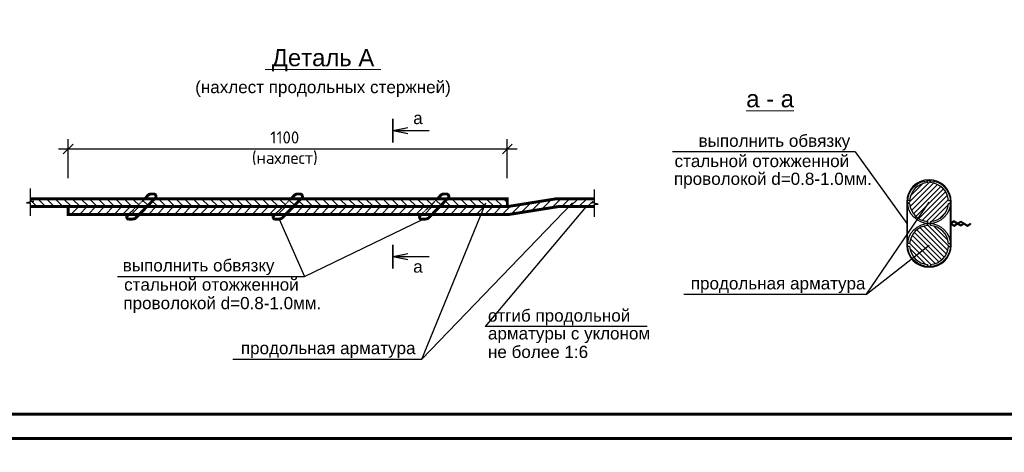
# Model space of a CAD drawing. Header units: millimetres. Extents: x 2063114 to 14983986, y -126020516 to 213791.
# Tile 561 of 656: x 2323286 to 2343467, y -341973 to -333107. Entities that reach past the tile are written whole.
import ezdxf
from ezdxf.enums import TextEntityAlignment as Align

# ---------------------------------------------------------------- set-up
doc = ezdxf.new("R2010")
doc.units = ezdxf.units.MM
doc.linetypes.add('HIDDEN', pattern=[0.375, 0.25, -0.125])
doc.layers.get('Defpoints').update_dxf_attribs({"color": 6, "lineweight": 35})
for name, color, linetype, lineweight in [('007-Extension', 32, 'Continuous', 15), ('RRRштриховка', 254, 'Continuous', 0), ('РАЗМЕР АР', 150, 'Continuous', 20)]:
    doc.layers.add(name, color=color, linetype=linetype, lineweight=lineweight)
doc.layers.add('_print', color=6, linetype='Continuous', lineweight=60, plot=False)
doc.styles.get("Standard").update_dxf_attribs({"font": 'arial.ttf'})
doc.dimstyles.new('STANDARD$0', dxfattribs={"dimtxt": 250, "dimasz": 200, "dimexe": 200, "dimexo": 300, "dimgap": 100, "dimtad": 1, "dimdec": 0, "dimzin": 1, "dimdsep": 46, "dimtxsty": 'Standard', "dimblk1": 'OBLIQUE', "dimblk2": 'OBLIQUE', "dimsah": 1, "dimcen": 2.5, "dimdle": 200, "dimadec": 0, "dimazin": 0, "dimtfac": 1, "dimtdec": 0, "dimtmove": 0, "dimatfit": 3, "dimldrblk": 'OBLIQUE', "dimfxl": 600, "dimfxlon": 1, "dimtolj": 1, "dimtzin": 1, "dimarcsym": 0})

# ---------------------------------------------------------------- blocks, each defined once
blk = doc.blocks.new('_Oblique')
at = {"color": 0, "linetype": 'ByBlock', "lineweight": -2}
blk.add_line((-0.5, -0.5), (0.5, 0.5), dxfattribs=at)
blk = doc.blocks.new('*D2017')
at = {"layer": 'Defpoints', "color": 0, "lineweight": 30, "transparency": 16777216}
for p in [(2324280, -335758), (2324280, -336778), (2333280, -336778)]:
    blk.add_point(p, dxfattribs=at)
at = {"layer": 'РАЗМЕР АР', "color": 0, "lineweight": -2, "transparency": 16777216}
for p, q in [((2324280, -336358), (2324280, -335558)), ((2333280, -336358), (2333280, -335558)), ((2333480, -335758), (2324080, -335758))]:
    blk.add_line(p, q, dxfattribs=at)
at = {"layer": 'РАЗМЕР АР', "color": 0, "lineweight": -2, "transparency": 16777216, "xscale": 200, "yscale": 200, "zscale": 200, "rotation": 180}
blk.add_blockref('_Oblique', (2324280, -335758), dxfattribs=at)
at = {"layer": 'РАЗМЕР АР', "color": 0, "lineweight": -2, "transparency": 16777216, "xscale": 200, "yscale": 200, "zscale": 200}
blk.add_blockref('_Oblique', (2333280, -335758), dxfattribs=at)
at = {"layer": 'РАЗМЕР АР', "color": 0, "transparency": 16777216, "insert": (2328720, -335741), "char_height": 250, "attachment_point": 5}
blk.add_mtext('\\A1;{\\fISOCPEUR|b0|i0|c204|p34;1100\\P(нахлест)}', dxfattribs=at)
blk = doc.blocks.new('*U1595')
at = {"color": 0, "ltscale": 25}
blk.add_lwpolyline([(-59400, 42000), (0, 42000), (0, 0), (-59400, 0)], close=True, dxfattribs=at)
at = {"color": 0, "lineweight": 60, "ltscale": 25}
blk.add_lwpolyline([(-57400, 41500), (-500, 41500), (-500, 500), (-57400, 500)], close=True, dxfattribs=at)
blk = doc.blocks.new('*U1594')
at = {"color": 0, "ltscale": 25}
blk.add_lwpolyline([(-59400, 42000), (0, 42000), (0, 0), (-59400, 0)], close=True, dxfattribs=at)

msp = doc.modelspace()

# ---------------------------------------------------------------- hatches: boundary and pattern name
h = msp.add_hatch(color=0)
h.paths.add_polyline_path([(2331244.6712, -335318.88677), (2330935.2962, -335380.76177), (2331151.8587, -335380.76177)])
h.paths.add_polyline_path([(2331151.8587, -335380.76177), (2330935.2962, -335380.76177), (2331244.6712, -335442.63677)])
h = msp.add_hatch(color=0)
h.paths.add_polyline_path([(2331244.6712, -338024.76384), (2330935.2962, -337962.88884), (2331151.8587, -337962.88884)])
h.paths.add_polyline_path([(2331151.8587, -337962.88884), (2330935.2962, -337962.88884), (2331244.6712, -337901.01384)])
at = {"layer": 'RRRштриховка', "ltscale": 1.5}
h = msp.add_hatch(dxfattribs=at)
h.set_pattern_fill('ANSI31', color=0, scale=600, style=0)
h.set_pattern_definition([(45, (2245802.3, -1064081.83), (-53.0330086, 53.0330086), [])])
h.paths.add_polyline_path([(2341954.14755, -337283.39043), (2341954.14755, -337243.28776, 0.370891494), (2342323.02096, -336874.41434), (2342363.12363, -336874.41434, 0.0341306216), (2342363.12363, -336814.41434), (2342323.02096, -336814.41434, 0.370891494), (2341954.14755, -336445.54093), (2341954.14755, -336405.43826, 0.0170603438), (2341924.14755, -336404.41434, 0.0170603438), (2341894.14755, -336405.43826), (2341894.14755, -336445.54093, 0.370891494), (2341525.27414, -336814.41434), (2341485.17147, -336814.41434, 0.0341306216), (2341485.17147, -336874.41434), (2341525.27414, -336874.41434, 0.370891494), (2341894.14755, -337243.28776), (2341894.14755, -337283.39043, 0.0170603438), (2341924.14755, -337284.41434, 0.0170603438)])
h = msp.add_hatch(dxfattribs=at)
h.set_pattern_fill('ANSI31', color=0, scale=1000, angle=180, style=0)
h.set_pattern_definition([(135, (2025933.86, -406220.02), (88.38835, 88.38835), [])])
h.paths.add_polyline_path([(2332840.96949, -336857.79667), (2332473.66276, -336857.79667), (2332552.64224, -336777.79667), (2332808.15425, -336777.79667)])
h.paths.add_polyline_path([(2333280.15267, -336937.79667), (2332394.68329, -336937.79667), (2332473.66276, -336857.79667), (2333280.15267, -336857.79667)])
h.paths.add_polyline_path([(2333280.15267, -336857.79667), (2332840.96949, -336857.79667), (2332808.15425, -336777.79667), (2333280.15267, -336777.79667)])
h.paths.add_polyline_path([(2332268.24994, -336857.79667), (2329473.66276, -336857.79667), (2329552.64224, -336777.79667), (2332352.97658, -336777.79667)])
h.paths.add_polyline_path([(2332183.52329, -336937.79667), (2329394.68329, -336937.79667), (2329473.66276, -336857.79667), (2332268.24994, -336857.79667)])
h.paths.add_polyline_path([(2332394.68329, -336937.79667), (2332183.52329, -336937.79667), (2332268.24994, -336857.79667), (2332473.66276, -336857.79667)])
h.paths.add_polyline_path([(2332473.66276, -336857.79667), (2332268.24994, -336857.79667), (2332352.97658, -336777.79667), (2332552.64224, -336777.79667)])
h.paths.add_polyline_path([(2329394.68329, -336937.79667), (2329183.52329, -336937.79667), (2329268.24994, -336857.79667), (2329473.66276, -336857.79667)])
h.paths.add_polyline_path([(2329473.66276, -336857.79667), (2329268.24994, -336857.79667), (2329352.97658, -336777.79667), (2329552.64224, -336777.79667)])
h.paths.add_polyline_path([(2326183.52329, -336937.79667), (2324280.15267, -336937.79667), (2323512.12409, -336937.79667), (2323512.12409, -336877.08502), (2323587.12409, -336877.08502), (2323504.45973, -336857.79667), (2326268.24994, -336857.79667)])
h.paths.add_polyline_path([(2326268.24994, -336857.79667), (2323504.45973, -336857.79667), (2323437.12409, -336842.08502), (2323512.12409, -336842.08502), (2323512.12409, -336777.79667), (2326352.97658, -336777.79667)])
h.paths.add_polyline_path([(2329183.52329, -336937.79667), (2326394.68329, -336937.79667), (2326473.66276, -336857.79667), (2329268.24994, -336857.79667)])
h.paths.add_polyline_path([(2329268.24994, -336857.79667), (2326473.66276, -336857.79667), (2326552.64224, -336777.79667), (2329352.97658, -336777.79667)])
h.paths.add_polyline_path([(2326394.68329, -336937.79667), (2326183.52329, -336937.79667), (2326268.24994, -336857.79667), (2326473.66276, -336857.79667)])
h.paths.add_polyline_path([(2326473.66276, -336857.79667), (2326268.24994, -336857.79667), (2326352.97658, -336777.79667), (2326552.64224, -336777.79667)])
h = msp.add_hatch(dxfattribs=at)
h.set_pattern_fill('ANSI31', color=0, scale=1000, angle=90, style=0)
h.set_pattern_definition([(225, (2025933.86, -406220.02), (-88.38835, 88.38835), [])])
h.paths.add_polyline_path([(2329014.07, -337097.79667), (2326236.72433, -337097.79667), (2326394.68329, -336937.79667), (2329183.52329, -336937.79667)])
h.paths.add_polyline_path([(2332014.07, -337097.79667), (2329236.72433, -337097.79667), (2329394.68329, -336937.79667), (2332183.52329, -336937.79667)])
h.paths.add_polyline_path([(2326014.07, -337097.79667), (2324280.15267, -337097.79667), (2324280.15267, -336937.79667), (2326183.52329, -336937.79667)])
h.paths.add_polyline_path([(2326236.72433, -337097.79667), (2326014.07, -337097.79667), (2326183.52329, -336937.79667), (2326394.68329, -336937.79667)])
h.paths.add_polyline_path([(2329236.72433, -337097.79667), (2329014.07, -337097.79667), (2329183.52329, -336937.79667), (2329394.68329, -336937.79667)])
h.paths.add_polyline_path([(2332236.72433, -337097.79667), (2332014.07, -337097.79667), (2332183.52329, -336937.79667), (2332394.68329, -336937.79667)])
h.paths.add_polyline_path([(2334616.6261, -336857.79667), (2333780.15267, -336857.79667), (2334280.15267, -336777.79667), (2334539.46846, -336777.79667)])
h.paths.add_polyline_path([(2335101.73237, -336857.79667), (2334616.6261, -336857.79667), (2334539.46846, -336777.79667), (2335065.30907, -336777.79667), (2335065.30907, -336802.08502), (2334990.30907, -336802.08502)])
h.paths.add_polyline_path([(2335065.30907, -336937.79667), (2334320.15267, -336937.79667), (2333320.15267, -337097.79667), (2332236.72433, -337097.79667), (2332394.68329, -336937.79667), (2333280.15267, -336937.79667), (2333780.15267, -336857.79667), (2335101.73237, -336857.79667), (2335140.30907, -336877.08502), (2335065.30907, -336877.08502)])
h = msp.add_hatch(dxfattribs=at)
h.set_pattern_fill('ANSI31', color=0, scale=600, angle=-90, style=0)
h.set_pattern_definition([(315, (2101619.53, -2178477.83), (53.0330086, 53.0330086), [])])
h.paths.add_polyline_path([(2341954.14755, -338163.39043), (2341954.14755, -338123.28776, 0.370891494), (2342323.02096, -337754.41434), (2342363.12363, -337754.41434, 0.0341306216), (2342363.12363, -337694.41434), (2342323.02096, -337694.41434, 0.370891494), (2341954.14755, -337325.54093), (2341954.14755, -337285.43826, 0.0170603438), (2341924.14755, -337284.41434, 0.0170603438), (2341894.14755, -337285.43826), (2341894.14755, -337325.54093, 0.370891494), (2341525.27414, -337694.41434), (2341485.17147, -337694.41434, 0.0341306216), (2341485.17147, -337754.41434), (2341525.27414, -337754.41434, 0.370891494), (2341894.14755, -338123.28776), (2341894.14755, -338163.39043, 0.0170603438), (2341924.14755, -338164.41434, 0.0170603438)])

# ---------------------------------------------------------------- linework, layer by layer
at = {"color": 0, "const_width": 30.9375}
for points in [[(2330935.2962, -335133.26177), (2330935.2962, -335628.26177)], [(2330935.2962, -338210.38884), (2330935.2962, -337715.38884)]]:
    msp.add_lwpolyline(points, dxfattribs=at)
at = {"color": 0}
for points in [[(2330935.2962, -335380.76177), (2331244.6712, -335318.88677)], [(2330935.2962, -335380.76177), (2331677.7962, -335380.76177)], [(2330935.2962, -335380.76177), (2331244.6712, -335442.63677)], [(2340408.90212, -335812.76636), (2336668.25834, -335812.76636)], [(2323498.22742, -336567.79667), (2323498.22742, -336828.50832), (2323573.22742, -336828.50832), (2323423.22742, -336863.50832), (2323498.22742, -336863.50832), (2323498.22742, -337127.79667)], [(2335065.30907, -337147.79667), (2335065.30907, -336887.08502), (2335140.30907, -336887.08502), (2334990.30907, -336852.08502), (2335065.30907, -336852.08502), (2335065.30907, -336587.79667)], [(2328605.24242, -337193.60586), (2329126.32004, -338366.52522), (2331557.40993, -337193.60586)], [(2340642.59831, -338734.44195), (2341924.14755, -337724.41434)], [(2330935.2962, -337962.88884), (2331244.6712, -337901.01384)], [(2330935.2962, -337962.88884), (2331677.7962, -337962.88884)], [(2330935.2962, -337962.88884), (2331244.6712, -338024.76384)], [(2325287.68954, -338366.52522), (2329126.32004, -338366.52522)], [(2336899.32584, -338734.44195), (2340642.59831, -338734.44195)], [(2336150.09916, -339394.87479), (2332829.29058, -339394.87479)], [(2327655.50184, -340061.33414), (2331526.90866, -340061.33414)]]:
    msp.add_lwpolyline(points, dxfattribs=at)
at = {"color": 0, "ltscale": 1.5}
for points in [[(2340408.90212, -335812.76636), (2341468.14755, -337284.41434)], [(2341894.14755, -336445.54093), (2341894.14755, -336405.43826)], [(2341954.14755, -336445.54093), (2341954.14755, -336405.43826)], [(2331526.90866, -340061.33414), (2332841.01865, -336857.67683)], [(2331526.90866, -340061.33414), (2334615.13234, -336859.34546)], [(2334894.3239, -336937.79667), (2332829.29058, -339394.87479)], [(2340642.59831, -338734.44195), (2341924.14755, -336844.41434)], [(2341484.14755, -337724.41434), (2341484.14755, -336844.41434)], [(2341525.27414, -336814.41434), (2341485.17147, -336814.41434)], [(2341525.27414, -336874.41434), (2341485.17147, -336874.41434)], [(2342323.02096, -336814.41434), (2342363.12363, -336814.41434)], [(2342323.02096, -336874.41434), (2342363.12363, -336874.41434)], [(2342364.14755, -337724.41434), (2342364.14755, -336844.41434)], [(2341894.14755, -337243.28776), (2341894.14755, -337283.39043)], [(2341894.14755, -337325.54093), (2341894.14755, -337285.43826)], [(2341954.14755, -337243.28776), (2341954.14755, -337283.39043)], [(2341954.14755, -337325.54093), (2341954.14755, -337285.43826)], [(2342435.55457, -337231.48717), (2342364.14755, -337274.33138)], [(2342364.14755, -337274.33138), (2342435.55457, -337231.48717), (2342573.03528, -337313.97559), (2342624.01056, -337283.39043)], [(2342380.14755, -337283.39043), (2342435.55457, -337250.14621), (2342573.03528, -337332.63464), (2342639.55977, -337292.71995)], [(2342380.14755, -337283.39043), (2342435.55457, -337316.63464), (2342490.96159, -337283.39043)], [(2342380.14755, -337302.04947), (2342435.55457, -337335.29368), (2342506.5108, -337292.71995)], [(2342506.5108, -337274.0609), (2342573.03528, -337234.14621), (2342710.516, -337316.63464), (2342765.92302, -337283.39043)], [(2342522.06, -337283.39043), (2342573.03528, -337252.80526), (2342710.516, -337335.29368), (2342781.47222, -337292.71995)], [(2342765.92302, -337283.39043), (2342781.47222, -337292.71995)], [(2341525.27414, -337694.41434), (2341485.17147, -337694.41434)], [(2341525.27414, -337754.41434), (2341485.17147, -337754.41434)], [(2342323.02096, -337694.41434), (2342363.12363, -337694.41434)], [(2342323.02096, -337754.41434), (2342363.12363, -337754.41434)], [(2341894.14755, -338123.28776), (2341894.14755, -338163.39043)], [(2341954.14755, -338123.28776), (2341954.14755, -338163.39043)]]:
    msp.add_lwpolyline(points, dxfattribs=at)
msp.add_lwpolyline([(2342380.14755, -337264.73138), (2342380.14755, -336844.41434, 1), (2341468.14755, -336844.41434), (2341468.14755, -337724.41434, 1), (2342380.14755, -337724.41434), (2342380.14755, -337283.39043)], format="xyb", dxfattribs=at)
at = {"color": 0, "ltscale": 1.5, "const_width": 60}
for points in [[(2323512.12409, -336777.79667), (2333280.15267, -336777.79667), (2333280.15267, -336937.79667), (2333280.15267, -336937.79667), (2323512.12409, -336937.79667)], [(2335065.30907, -336937.79667), (2334320.15267, -336937.79667), (2333320.15267, -337097.79667), (2324280.15267, -337097.79667), (2324280.15267, -336937.79667), (2333280.15267, -336937.79667), (2334280.15267, -336777.79667), (2335065.30907, -336777.79667)]]:
    msp.add_lwpolyline(points, dxfattribs=at)
for points in [[(2325514.07, -337097.79667), (2325483.58132, -337137.44546, 0.406548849), (2325512.75841, -337194.75426), (2325602.06144, -337192.45745, 0.2244986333), (2325679.34826, -337155.91411), (2326069.5441, -336760.67642, 0.6333215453), (2326030.90069, -336678.94809), (2325983.0682, -336678.94809, 0.2204430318), (2325906.77144, -336714.30441), (2325852.97658, -336777.79667)], [(2328514.07, -337097.79667), (2328483.58132, -337137.44546, 0.406548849), (2328512.75841, -337194.75426), (2328602.06144, -337192.45745, 0.2244986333), (2328679.34826, -337155.91411), (2329069.5441, -336760.67642, 0.6333215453), (2329030.90069, -336678.94809), (2328983.0682, -336678.94809, 0.2204430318), (2328906.77144, -336714.30441), (2328852.97658, -336777.79667)], [(2331514.07, -337097.79667), (2331483.58132, -337137.44546, 0.406548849), (2331512.75841, -337194.75426), (2331602.06144, -337192.45745, 0.2244986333), (2331679.34826, -337155.91411), (2332069.5441, -336760.67642, 0.6333215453), (2332030.90069, -336678.94809), (2331983.0682, -336678.94809, 0.2204430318), (2331906.77144, -336714.30441), (2331852.97658, -336777.79667)]]:
    msp.add_lwpolyline(points, format="xyb", dxfattribs=at)
at = {"color": 0, "linetype": 'HIDDEN', "ltscale": 0.2}
for points in [[(2325514.07, -337097.79667), (2325852.97658, -336777.79667)], [(2328514.07, -337097.79667), (2328852.97658, -336777.79667)], [(2331514.07, -337097.79667), (2331852.97658, -336777.79667)]]:
    msp.add_lwpolyline(points, dxfattribs=at)
at = {"color": 0, "ltscale": 1.5}
for centre in [(2341924.14755, -336844.41434), (2341924.14755, -337724.41434)]:
    msp.add_circle(centre, 440, dxfattribs=at)
for centre, start, end in [((2341924.14755, -336844.41434), 94.301222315, 175.698777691), ((2341924.14755, -336844.41434), 4.301222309, 85.698777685), ((2341924.14755, -336844.41434), 184.301222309, 265.698777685), ((2341924.14755, -336844.41434), 274.301222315, 355.698777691), ((2341924.14755, -337724.41434), 94.301222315, 175.698777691), ((2341924.14755, -337724.41434), 4.301222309, 85.698777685), ((2341924.14755, -337724.41434), 184.301222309, 265.698777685), ((2341924.14755, -337724.41434), 274.301222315, 355.698777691)]:
    msp.add_arc(centre, 400, start, end, dxfattribs=at)
at = {"layer": '_print', "ltscale": 100}
for points in [[(2379792.08613, -341691.31434), (2320392.08613, -341691.31434), (2320392.08613, -299691.31434), (2379792.08613, -299691.31434)], [(2379792.08613, -383691.31434), (2320392.08613, -383691.31434), (2320392.08613, -341691.31434), (2379792.08613, -341691.31434)]]:
    msp.add_lwpolyline(points, close=True, dxfattribs=at)

# ---------------------------------------------------------------- block references
for name, p in [('*U1595', (2379792.08613, -341691.31434)), ('*U1594', (2379792.08613, -383691.31434))]:
    msp.add_blockref(name, p)

# ---------------------------------------------------------------- texts
at = {"layer": '007-Extension', "color": 0}
for s, height, p in [('%%U Деталь A ', 350, (2329503.05095, -334060.67329)), ('(нахлест продольных стержней)', 250, (2329503.05095, -334612.83214)), ('%%Ua - a', 350, (2338666.39302, -334902.22553)), ('a', 250, (2331448.87317, -335247.19055)), ('a', 250, (2331448.87317, -338290.86593)), ('продольная арматура ', 250, (2338879.57938, -338634.44195)), ('продольная арматура ', 250, (2329657.75123, -339961.33414))]:
    msp.add_text(s, height=height, dxfattribs=at).set_placement(p, align=Align.CENTER)
for s, p in [('выполнить обвязку', (2337200.64422, -335712.76636)), ('стальной отожженной ', (2336708.0474, -336127.37815)), ('проволокой d=0.8-1.0мм.  ', (2336695.91605, -336491.98993)), ('выполнить обвязку', (2325399.33752, -338266.52522)), ('стальной отожженной ', (2325426.84408, -338660.10038)), ('проволокой d=0.8-1.0мм.  ', (2325411.5364, -339039.7732)), ('отгиб продольной ', (2332883.77754, -339294.87479)), ('арматуры с уклоном ', (2332883.77754, -339659.75212)), ('не более 1:6', (2332883.77754, -340039.64267))]:
    msp.add_text(s, height=250, dxfattribs=at).set_placement(p)

# ---------------------------------------------------------------- dimensions: what is measured, and where the dimension line sits
at = {"layer": 'РАЗМЕР АР'}
dim = msp.add_linear_dim(base=(2324280.15267, -335758.49452), p1=(2333280.15267, -336777.79667), p2=(2324280.15267, -336777.79667), angle=180, text='{\\fISOCPEUR|b0|i0|c204|p34;1100\\P(нахлест)}', dimstyle='STANDARD$0', override={"dimtmove": 1}, dxfattribs=at)
dim.commit()
dim.dimension.update_dxf_attribs({"geometry": '*D2017', "text_midpoint": (2328720.11544, -336199.39354), "dimtype": 160})

doc.saveas('drawing.dxf')
